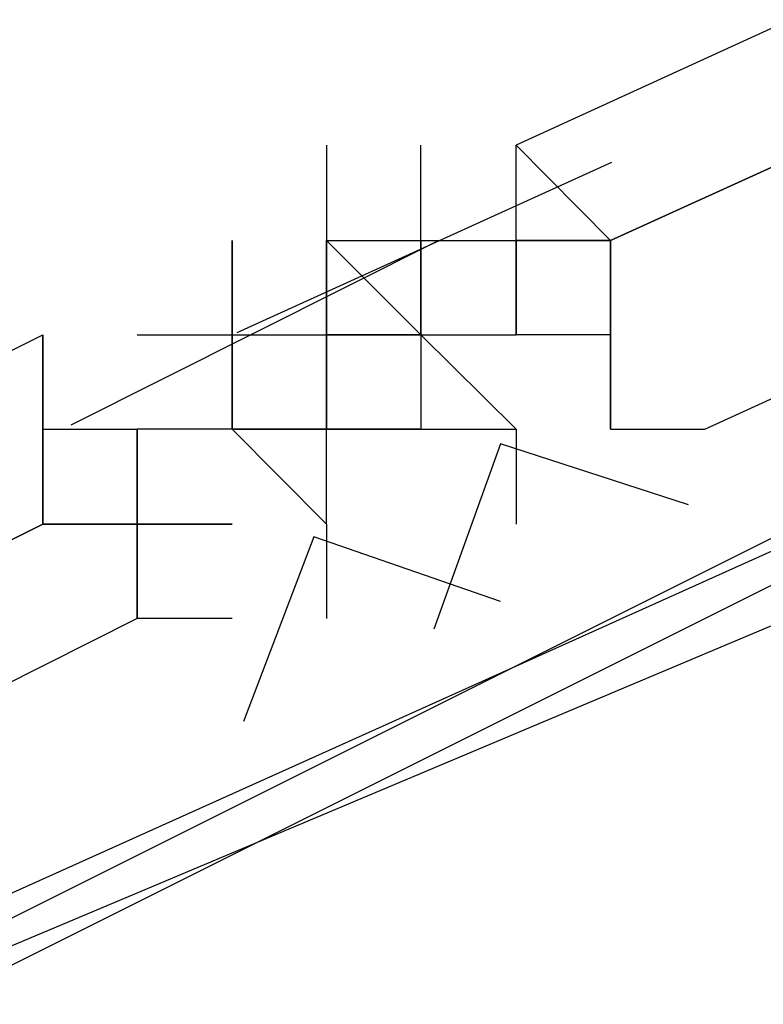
# Model space of a CAD drawing. Header units: feet. Extents: x -79 to 198, y -22 to 181.
# Tile 561 of 656: x 40.917 to 41.022, y 143.457 to 143.596. Entities that reach past the tile are written whole.
import ezdxf

# ---------------------------------------------------------------- set-up
doc = ezdxf.new("R2010")
doc.units = ezdxf.units.FT
doc.layers.add('A-LINEA', color=7, linetype='CONTINUOUS')

msp = doc.modelspace()

# ---------------------------------------------------------------- linework, layer by layer
at = {"layer": 'A-LINEA'}
for p, q in [((40.96, 143.5778), (40.96, 143.5644)), ((40.96, 143.5778), (40.96, 143.5644)), ((40.9733, 143.5644), (40.9733, 143.5778)), ((40.9733, 143.5644), (40.9733, 143.5778)), ((40.9867, 143.5778), (40.9867, 143.5778)), ((40.9867, 143.5778), (40.9867, 143.5778)), ((40.9867, 143.5778), (40.9867, 143.5778)), ((40.9867, 143.5778), (40.9867, 143.5778)), ((40.9867, 143.5778), (40.9867, 143.5778)), ((40.9867, 143.5778), (40.9867, 143.5778)), ((40.9867, 143.5644), (40.9867, 143.5778)), ((40.9867, 143.5778), (40.9867, 143.5778)), ((40.9867, 143.5778), (40.9867, 143.5778)), ((40.9867, 143.5778), (40.9867, 143.5778)), ((40.9867, 143.5778), (40.9867, 143.5778)), ((40.9867, 143.5778), (40.9867, 143.5778)), ((40.9867, 143.5778), (40.9867, 143.5778)), ((40.9867, 143.5778), (40.9867, 143.5778)), ((40.9867, 143.5778), (40.9867, 143.5778)), ((40.9867, 143.5778), (40.9867, 143.5778)), ((40.9867, 143.5778), (40.9867, 143.5778)), ((40.9867, 143.5778), (40.9867, 143.5778)), ((40.9867, 143.5778), (40.9867, 143.5778)), ((40.9867, 143.5778), (40.9867, 143.5778)), ((40.9867, 143.5778), (40.9867, 143.5778)), ((40.9867, 143.5778), (40.9867, 143.5778)), ((40.9867, 143.5778), (40.9867, 143.5778)), ((40.9867, 143.5644), (40.9867, 143.5778)), ((40.9867, 143.5778), (40.9867, 143.5778)), ((40.9867, 143.5778), (40.9867, 143.5778)), ((40.9867, 143.5778), (40.9867, 143.5778)), ((40.9867, 143.5778), (40.9867, 143.5778)), ((40.9867, 143.5778), (40.9867, 143.5778)), ((40.9867, 143.5778), (40.9867, 143.5778)), ((40.9867, 143.5778), (40.9867, 143.5778)), ((40.9867, 143.5778), (40.9867, 143.5778)), ((40.9867, 143.5778), (40.9867, 143.5778)), ((40.9867, 143.5778), (40.9867, 143.5778)), ((40.9474, 143.5514), (41.0002, 143.5754)), ((40.9474, 143.5514), (41.0002, 143.5754)), ((40.924, 143.5384), (40.9758, 143.5644)), ((40.924, 143.5384), (40.9758, 143.5644)), ((40.9467, 143.5644), (40.9467, 143.5644)), ((40.9467, 143.5511), (40.9467, 143.5644)), ((40.9467, 143.5644), (40.9467, 143.5644)), ((40.9467, 143.5511), (40.9467, 143.5644)), ((40.9467, 143.5511), (40.9467, 143.5644)), ((40.9467, 143.5644), (40.9467, 143.5511)), ((40.9467, 143.5644), (40.9467, 143.5644)), ((40.9467, 143.5644), (40.9467, 143.5644)), ((40.9467, 143.5644), (40.9467, 143.5511)), ((40.9467, 143.5644), (40.9467, 143.5644)), ((40.9467, 143.5644), (40.9467, 143.5644)), ((40.9467, 143.5511), (40.9467, 143.5644)), ((40.9467, 143.5644), (40.9467, 143.5644)), ((40.9467, 143.5511), (40.9467, 143.5644)), ((40.9467, 143.5511), (40.9467, 143.5644)), ((40.9467, 143.5644), (40.9467, 143.5511)), ((40.9467, 143.5644), (40.9467, 143.5644)), ((40.9467, 143.5644), (40.9467, 143.5644)), ((40.9467, 143.5644), (40.9467, 143.5511)), ((40.9467, 143.5644), (40.9467, 143.5644)), ((40.96, 143.5511), (40.96, 143.5644)), ((40.96, 143.5644), (40.9733, 143.5644)), ((40.96, 143.5644), (40.96, 143.5644)), ((40.96, 143.5644), (40.96, 143.5644)), ((40.96, 143.5644), (40.96, 143.5644)), ((40.96, 143.5644), (40.96, 143.5644)), ((40.96, 143.5644), (40.96, 143.5644)), ((40.96, 143.5644), (40.96, 143.5644)), ((40.96, 143.5644), (40.96, 143.5644)), ((40.96, 143.5644), (40.96, 143.5644)), ((40.96, 143.5644), (40.96, 143.5644)), ((40.96, 143.5644), (40.96, 143.5644)), ((40.96, 143.5644), (40.96, 143.5644)), ((40.96, 143.5644), (40.96, 143.5644)), ((40.96, 143.5644), (40.96, 143.5644)), ((40.96, 143.5644), (40.96, 143.5644)), ((40.96, 143.5644), (40.96, 143.5644)), ((40.96, 143.5644), (40.96, 143.5644)), ((40.96, 143.5644), (40.96, 143.5644)), ((40.96, 143.5511), (40.96, 143.5644)), ((40.96, 143.5644), (40.96, 143.5644)), ((40.96, 143.5644), (40.96, 143.5644)), ((40.96, 143.5644), (40.96, 143.5644)), ((40.96, 143.5644), (40.96, 143.5644)), ((40.96, 143.5644), (40.96, 143.5644)), ((40.96, 143.5644), (40.96, 143.5644)), ((40.96, 143.5644), (40.96, 143.5511)), ((40.96, 143.5644), (40.96, 143.5644)), ((40.96, 143.5644), (40.96, 143.5644)), ((40.96, 143.5644), (40.96, 143.5644)), ((40.96, 143.5644), (40.96, 143.5644)), ((40.96, 143.5511), (40.96, 143.5644)), ((40.96, 143.5644), (40.96, 143.5644)), ((40.96, 143.5644), (40.96, 143.5644)), ((40.96, 143.5511), (40.96, 143.5644)), ((40.96, 143.5644), (40.9733, 143.5644)), ((40.96, 143.5644), (40.96, 143.5644)), ((40.96, 143.5644), (40.96, 143.5644)), ((40.96, 143.5644), (40.96, 143.5644)), ((40.96, 143.5644), (40.96, 143.5644)), ((40.96, 143.5644), (40.96, 143.5644)), ((40.96, 143.5644), (40.96, 143.5644)), ((40.96, 143.5644), (40.96, 143.5644)), ((40.96, 143.5644), (40.96, 143.5644)), ((40.96, 143.5644), (40.96, 143.5644)), ((40.96, 143.5644), (40.96, 143.5644)), ((40.96, 143.5644), (40.96, 143.5644)), ((40.96, 143.5644), (40.96, 143.5644)), ((40.96, 143.5644), (40.96, 143.5644)), ((40.96, 143.5644), (40.96, 143.5644)), ((40.96, 143.5644), (40.96, 143.5644)), ((40.96, 143.5644), (40.96, 143.5644)), ((40.96, 143.5644), (40.96, 143.5644)), ((40.96, 143.5511), (40.96, 143.5644)), ((40.96, 143.5644), (40.96, 143.5644)), ((40.96, 143.5644), (40.96, 143.5644)), ((40.96, 143.5644), (40.96, 143.5644)), ((40.96, 143.5644), (40.96, 143.5644)), ((40.96, 143.5644), (40.96, 143.5644)), ((40.96, 143.5644), (40.96, 143.5644)), ((40.96, 143.5644), (40.96, 143.5511)), ((40.96, 143.5644), (40.96, 143.5644)), ((40.96, 143.5644), (40.96, 143.5644)), ((40.96, 143.5644), (40.96, 143.5644)), ((40.96, 143.5644), (40.96, 143.5644)), ((40.96, 143.5511), (40.96, 143.5644)), ((40.96, 143.5644), (40.96, 143.5644)), ((40.96, 143.5644), (40.96, 143.5644)), ((40.9733, 143.5644), (40.9733, 143.5644)), ((40.9733, 143.5644), (40.9733, 143.5644)), ((40.9733, 143.5511), (40.9733, 143.5644)), ((40.9733, 143.5644), (40.9733, 143.5644)), ((40.9733, 143.5644), (40.9733, 143.5644)), ((40.9733, 143.5644), (40.9733, 143.5644)), ((40.9733, 143.5644), (40.9733, 143.5644)), ((40.9733, 143.5644), (40.9733, 143.5511)), ((40.9733, 143.5644), (40.9867, 143.5644)), ((40.9733, 143.5644), (40.9733, 143.5644)), ((40.9733, 143.5511), (40.9733, 143.5644)), ((40.9733, 143.5644), (40.9733, 143.5644)), ((40.9733, 143.5644), (40.9733, 143.5644)), ((40.9733, 143.5644), (40.9733, 143.5644)), ((40.9733, 143.5511), (40.9733, 143.5644)), ((40.9733, 143.5644), (40.9733, 143.5644)), ((40.9733, 143.5644), (40.9733, 143.5644)), ((40.9733, 143.5644), (40.9733, 143.5644)), ((40.9733, 143.5644), (40.9733, 143.5644)), ((40.9733, 143.5644), (40.9733, 143.5644)), ((40.9733, 143.5644), (40.9733, 143.5644)), ((40.9733, 143.5644), (40.9733, 143.5644)), ((40.9733, 143.5644), (40.9733, 143.5644)), ((40.9733, 143.5644), (40.9733, 143.5644)), ((40.9733, 143.5644), (40.9733, 143.5644)), ((40.9733, 143.5644), (40.9733, 143.5644)), ((40.9733, 143.5644), (40.9733, 143.5644)), ((40.9733, 143.5511), (40.9733, 143.5644)), ((40.9733, 143.5644), (40.9733, 143.5644)), ((40.9733, 143.5644), (40.9733, 143.5644)), ((40.9733, 143.5644), (40.9733, 143.5644)), ((40.9733, 143.5644), (40.9733, 143.5644)), ((40.9733, 143.5644), (40.9733, 143.5511)), ((40.9733, 143.5644), (40.9867, 143.5644)), ((40.9733, 143.5644), (40.9733, 143.5644)), ((40.9733, 143.5511), (40.9733, 143.5644)), ((40.9733, 143.5644), (40.9733, 143.5644)), ((40.9733, 143.5644), (40.9733, 143.5644)), ((40.9733, 143.5644), (40.9733, 143.5644)), ((40.9733, 143.5511), (40.9733, 143.5644)), ((40.9733, 143.5644), (40.9733, 143.5644)), ((40.9733, 143.5644), (40.9733, 143.5644)), ((40.9733, 143.5644), (40.9733, 143.5644)), ((40.9733, 143.5644), (40.9733, 143.5644)), ((40.9733, 143.5644), (40.9733, 143.5644)), ((40.9733, 143.5644), (40.9733, 143.5644)), ((40.9733, 143.5644), (40.9733, 143.5644)), ((40.9733, 143.5644), (40.9733, 143.5644)), ((40.9733, 143.5644), (40.9733, 143.5644)), ((40.9733, 143.5644), (40.9733, 143.5644)), ((40.9867, 143.5644), (40.9867, 143.5644)), ((40.9867, 143.5511), (40.9867, 143.5644)), ((40.9867, 143.5644), (40.9867, 143.5644)), ((40.9867, 143.5644), (40.9867, 143.5644)), ((40.9867, 143.5644), (40.9867, 143.5644)), ((40.9867, 143.5644), (40.9867, 143.5644)), ((40.9867, 143.5644), (40.9867, 143.5644)), ((40.9867, 143.5644), (40.9867, 143.5644)), ((40.9867, 143.5644), (40.9867, 143.5644)), ((40.9867, 143.5644), (40.9867, 143.5644)), ((40.9867, 143.5644), (40.9867, 143.5644)), ((40.9867, 143.5644), (40.9867, 143.5644)), ((40.9867, 143.5644), (40.9867, 143.5644)), ((40.9867, 143.5644), (40.9867, 143.5644)), ((40.9867, 143.5644), (40.9867, 143.5644)), ((40.9867, 143.5644), (40.9867, 143.5644)), ((40.9867, 143.5644), (40.9867, 143.5644)), ((40.9867, 143.5644), (40.9867, 143.5644)), ((40.9867, 143.5644), (40.9867, 143.5644)), ((40.9867, 143.5644), (40.9867, 143.5511)), ((40.9867, 143.5644), (40.9867, 143.5644)), ((40.9867, 143.5644), (40.9867, 143.5644)), ((40.9867, 143.5644), (40.9867, 143.5644)), ((40.9867, 143.5644), (40.9867, 143.5644)), ((40.9867, 143.5644), (40.9867, 143.5644)), ((40.9867, 143.5644), (40.9867, 143.5644)), ((40.9867, 143.5644), (40.9867, 143.5644)), ((40.9867, 143.5511), (40.9867, 143.5644)), ((40.9867, 143.5644), (40.9867, 143.5644)), ((40.9867, 143.5644), (40.9867, 143.5644)), ((40.9867, 143.5644), (40.9867, 143.5644)), ((40.9867, 143.5644), (40.9867, 143.5644)), ((40.9867, 143.5644), (40.9867, 143.5644)), ((40.9867, 143.5644), (40.9867, 143.5644)), ((40.9867, 143.5644), (40.9867, 143.5644)), ((40.9867, 143.5644), (40.9867, 143.5644)), ((40.9867, 143.5644), (40.9867, 143.5644)), ((40.9867, 143.5644), (40.9867, 143.5644)), ((40.9867, 143.5644), (40.9867, 143.5644)), ((40.9867, 143.5644), (40.9867, 143.5644)), ((40.9867, 143.5644), (40.9867, 143.5644)), ((40.9867, 143.5644), (40.9867, 143.5644)), ((40.9867, 143.5644), (40.9867, 143.5644)), ((40.9867, 143.5644), (40.9867, 143.5644)), ((40.9867, 143.5644), (40.9867, 143.5644)), ((40.9867, 143.5644), (40.9867, 143.5511)), ((40.9867, 143.5644), (40.9867, 143.5644)), ((40.9867, 143.5644), (40.9867, 143.5644)), ((40.9867, 143.5644), (40.9867, 143.5644)), ((40.9867, 143.5644), (40.9867, 143.5644)), ((40.9867, 143.5644), (40.9867, 143.5644)), ((40.9867, 143.5644), (40.9867, 143.5644)), ((41, 143.5644), (41, 143.5644)), ((41, 143.5644), (41, 143.5644)), ((41, 143.5644), (41, 143.5644)), ((41, 143.5644), (41, 143.5511)), ((41, 143.5644), (41, 143.5644)), ((41, 143.5644), (41, 143.5644)), ((41, 143.5644), (41, 143.5644)), ((41, 143.5644), (41, 143.5511)), ((40.92, 143.5511), (40.92, 143.5511)), ((40.92, 143.5511), (40.92, 143.5511)), ((40.92, 143.5511), (40.92, 143.5511)), ((40.92, 143.5378), (40.92, 143.5511)), ((40.92, 143.5511), (40.92, 143.5511)), ((40.92, 143.5511), (40.92, 143.5511)), ((40.92, 143.5511), (40.92, 143.5511)), ((40.92, 143.5511), (40.92, 143.5511)), ((40.92, 143.5511), (40.92, 143.5511)), ((40.92, 143.5511), (40.92, 143.5511)), ((40.92, 143.5511), (40.92, 143.5511)), ((40.92, 143.5511), (40.92, 143.5511)), ((40.92, 143.5511), (40.92, 143.5511)), ((40.92, 143.5378), (40.92, 143.5511)), ((40.92, 143.5511), (40.92, 143.5511)), ((40.92, 143.5511), (40.92, 143.5511)), ((40.92, 143.5511), (40.92, 143.5511)), ((40.92, 143.5511), (40.92, 143.5511)), ((40.92, 143.5511), (40.92, 143.5511)), ((40.92, 143.5511), (40.92, 143.5511)), ((40.9333, 143.5511), (40.9467, 143.5511)), ((40.9333, 143.5511), (40.9333, 143.5511)), ((40.9333, 143.5511), (40.9333, 143.5511)), ((40.9333, 143.5511), (40.9333, 143.5511)), ((40.9333, 143.5511), (40.9333, 143.5511)), ((40.9333, 143.5511), (40.9333, 143.5511)), ((40.9333, 143.5511), (40.9333, 143.5511)), ((40.9333, 143.5511), (40.9333, 143.5511)), ((40.9333, 143.5511), (40.9467, 143.5511)), ((40.9333, 143.5511), (40.9333, 143.5511)), ((40.9333, 143.5511), (40.9467, 143.5511)), ((40.9333, 143.5511), (40.9333, 143.5511)), ((40.9333, 143.5511), (40.9333, 143.5511)), ((40.9333, 143.5511), (40.9333, 143.5511)), ((40.9333, 143.5511), (40.9333, 143.5511)), ((40.9333, 143.5511), (40.9333, 143.5511)), ((40.9333, 143.5511), (40.9333, 143.5511)), ((40.9333, 143.5511), (40.9333, 143.5511)), ((40.9333, 143.5511), (40.9467, 143.5511)), ((40.9333, 143.5511), (40.9333, 143.5511)), ((40.9467, 143.5511), (40.9467, 143.5511)), ((40.9467, 143.5511), (40.9467, 143.5511)), ((40.9467, 143.5511), (40.96, 143.5511)), ((40.9467, 143.5511), (40.9467, 143.5511)), ((40.9467, 143.5511), (40.96, 143.5511)), ((40.9467, 143.5511), (40.9467, 143.5511)), ((40.9467, 143.5511), (40.96, 143.5511)), ((40.9467, 143.5511), (40.9467, 143.5378)), ((40.9467, 143.5511), (40.96, 143.5511)), ((40.9467, 143.5511), (40.9467, 143.5511)), ((40.9467, 143.5511), (40.9467, 143.5511)), ((40.9467, 143.5511), (40.9467, 143.5511)), ((40.9467, 143.5511), (40.9467, 143.5511)), ((40.9467, 143.5511), (40.9467, 143.5511)), ((40.9467, 143.5511), (40.9467, 143.5511)), ((40.9467, 143.5511), (40.9467, 143.5511)), ((40.9467, 143.5511), (40.9467, 143.5511)), ((40.9467, 143.5511), (40.9467, 143.5511)), ((40.9467, 143.5511), (40.9467, 143.5511)), ((40.9467, 143.5511), (40.9467, 143.5511)), ((40.9467, 143.5511), (40.9467, 143.5511)), ((40.9467, 143.5511), (40.9467, 143.5511)), ((40.9467, 143.5511), (40.9467, 143.5511)), ((40.9467, 143.5511), (40.9467, 143.5511)), ((40.9467, 143.5511), (40.9467, 143.5511)), ((40.9467, 143.5511), (40.9467, 143.5511)), ((40.9467, 143.5511), (40.9467, 143.5511)), ((40.9467, 143.5511), (40.9467, 143.5511)), ((40.9467, 143.5511), (40.9467, 143.5511)), ((40.9467, 143.5511), (40.9467, 143.5511)), ((40.9467, 143.5511), (40.9467, 143.5511)), ((40.9467, 143.5511), (40.9467, 143.5511)), ((40.9467, 143.5511), (40.9467, 143.5511)), ((40.9467, 143.5511), (40.9467, 143.5511)), ((40.9467, 143.5511), (40.9467, 143.5511)), ((40.9467, 143.5511), (40.9467, 143.5511)), ((40.9467, 143.5511), (40.9467, 143.5511)), ((40.9467, 143.5511), (40.9467, 143.5511)), ((40.9467, 143.5511), (40.9467, 143.5511)), ((40.9467, 143.5511), (40.9467, 143.5511)), ((40.9467, 143.5511), (40.9467, 143.5511)), ((40.9467, 143.5511), (40.9467, 143.5511)), ((40.9467, 143.5511), (40.9467, 143.5511)), ((40.9467, 143.5511), (40.9467, 143.5511)), ((40.9467, 143.5511), (40.9467, 143.5511)), ((40.9467, 143.5511), (40.9467, 143.5511)), ((40.9467, 143.5511), (40.9467, 143.5511)), ((40.9467, 143.5511), (40.9467, 143.5511)), ((40.9467, 143.5511), (40.9467, 143.5511)), ((40.9467, 143.5511), (40.9467, 143.5511)), ((40.9467, 143.5511), (40.9467, 143.5511)), ((40.9467, 143.5511), (40.9467, 143.5511)), ((40.9467, 143.5511), (40.9467, 143.5511)), ((40.9467, 143.5378), (40.9467, 143.5511)), ((40.9467, 143.5511), (40.9467, 143.5511)), ((40.9467, 143.5511), (40.9467, 143.5511)), ((40.9467, 143.5511), (40.9467, 143.5511)), ((40.9467, 143.5378), (40.9467, 143.5511)), ((40.9467, 143.5511), (40.9467, 143.5511)), ((40.9467, 143.5511), (40.9467, 143.5511)), ((40.9467, 143.5511), (40.96, 143.5511)), ((40.9467, 143.5511), (40.9467, 143.5511)), ((40.9467, 143.5511), (40.96, 143.5511)), ((40.9467, 143.5511), (40.9467, 143.5511)), ((40.9467, 143.5511), (40.96, 143.5511)), ((40.9467, 143.5511), (40.9467, 143.5378)), ((40.9467, 143.5511), (40.96, 143.5511)), ((40.9467, 143.5511), (40.9467, 143.5511)), ((40.9467, 143.5511), (40.9467, 143.5511)), ((40.9467, 143.5511), (40.9467, 143.5511)), ((40.9467, 143.5511), (40.9467, 143.5511)), ((40.9467, 143.5511), (40.9467, 143.5511)), ((40.9467, 143.5511), (40.9467, 143.5511)), ((40.9467, 143.5511), (40.9467, 143.5511)), ((40.9467, 143.5511), (40.9467, 143.5511)), ((40.9467, 143.5511), (40.9467, 143.5511)), ((40.9467, 143.5511), (40.9467, 143.5511)), ((40.9467, 143.5511), (40.9467, 143.5511)), ((40.9467, 143.5511), (40.9467, 143.5511)), ((40.9467, 143.5511), (40.9467, 143.5511)), ((40.9467, 143.5511), (40.9467, 143.5511)), ((40.9467, 143.5511), (40.9467, 143.5511)), ((40.9467, 143.5511), (40.9467, 143.5511)), ((40.9467, 143.5511), (40.9467, 143.5511)), ((40.9467, 143.5511), (40.9467, 143.5511)), ((40.9467, 143.5511), (40.9467, 143.5511)), ((40.9467, 143.5511), (40.9467, 143.5511)), ((40.9467, 143.5511), (40.9467, 143.5511)), ((40.9467, 143.5511), (40.9467, 143.5511)), ((40.9467, 143.5511), (40.9467, 143.5511)), ((40.9467, 143.5511), (40.9467, 143.5511)), ((40.9467, 143.5511), (40.9467, 143.5511)), ((40.9467, 143.5511), (40.9467, 143.5511)), ((40.9467, 143.5511), (40.9467, 143.5511)), ((40.9467, 143.5511), (40.9467, 143.5511)), ((40.9467, 143.5511), (40.9467, 143.5511)), ((40.9467, 143.5511), (40.9467, 143.5511)), ((40.9467, 143.5511), (40.9467, 143.5511)), ((40.9467, 143.5511), (40.9467, 143.5511)), ((40.9467, 143.5511), (40.9467, 143.5511)), ((40.9467, 143.5511), (40.9467, 143.5511)), ((40.9467, 143.5511), (40.9467, 143.5511)), ((40.9467, 143.5511), (40.9467, 143.5511)), ((40.9467, 143.5511), (40.9467, 143.5511)), ((40.9467, 143.5511), (40.9467, 143.5511)), ((40.9467, 143.5511), (40.9467, 143.5511)), ((40.9467, 143.5511), (40.9467, 143.5511)), ((40.9467, 143.5511), (40.9467, 143.5511)), ((40.9467, 143.5511), (40.9467, 143.5511)), ((40.9467, 143.5511), (40.9467, 143.5511)), ((40.9467, 143.5511), (40.9467, 143.5511)), ((40.9467, 143.5378), (40.9467, 143.5511)), ((40.9467, 143.5511), (40.9467, 143.5511)), ((40.9467, 143.5511), (40.9467, 143.5511)), ((40.9467, 143.5511), (40.9467, 143.5511)), ((40.9467, 143.5378), (40.9467, 143.5511)), ((40.96, 143.5511), (40.9733, 143.5511)), ((40.96, 143.5511), (40.96, 143.5511)), ((40.96, 143.5511), (40.96, 143.5511)), ((40.96, 143.5511), (40.96, 143.5511)), ((40.96, 143.5511), (40.96, 143.5511)), ((40.96, 143.5511), (40.96, 143.5511)), ((40.96, 143.5511), (40.96, 143.5511)), ((40.96, 143.5511), (40.96, 143.5511)), ((40.96, 143.5378), (40.96, 143.5511)), ((40.96, 143.5511), (40.96, 143.5511)), ((40.96, 143.5511), (40.96, 143.5511)), ((40.96, 143.5511), (40.96, 143.5511)), ((40.96, 143.5511), (40.96, 143.5511)), ((40.96, 143.5511), (40.96, 143.5511)), ((40.96, 143.5511), (40.96, 143.5511)), ((40.96, 143.5511), (40.96, 143.5511)), ((40.96, 143.5511), (40.96, 143.5511)), ((40.96, 143.5511), (40.96, 143.5511)), ((40.96, 143.5511), (40.96, 143.5511)), ((40.96, 143.5511), (40.96, 143.5511)), ((40.96, 143.5511), (40.96, 143.5511)), ((40.96, 143.5511), (40.96, 143.5511)), ((40.96, 143.5511), (40.96, 143.5511)), ((40.96, 143.5511), (40.96, 143.5511)), ((40.96, 143.5511), (40.96, 143.5511)), ((40.96, 143.5511), (40.96, 143.5511)), ((40.96, 143.5511), (40.96, 143.5511)), ((40.96, 143.5511), (40.96, 143.5511)), ((40.96, 143.5511), (40.96, 143.5511)), ((40.96, 143.5511), (40.96, 143.5511)), ((40.96, 143.5511), (40.96, 143.5511)), ((40.9733, 143.5511), (40.96, 143.5511)), ((40.96, 143.5511), (40.96, 143.5511)), ((40.96, 143.5511), (40.96, 143.5511)), ((40.96, 143.5511), (40.96, 143.5511)), ((40.96, 143.5511), (40.96, 143.5511)), ((40.96, 143.5511), (40.96, 143.5511)), ((40.96, 143.5511), (40.96, 143.5511)), ((40.96, 143.5511), (40.96, 143.5511)), ((40.96, 143.5511), (40.96, 143.5511)), ((40.96, 143.5511), (40.96, 143.5511)), ((40.96, 143.5511), (40.96, 143.5511)), ((40.96, 143.5511), (40.96, 143.5511)), ((40.96, 143.5511), (40.9733, 143.5511)), ((40.96, 143.5511), (40.96, 143.5511)), ((40.96, 143.5511), (40.96, 143.5511)), ((40.96, 143.5511), (40.9733, 143.5511)), ((40.96, 143.5511), (40.9733, 143.5511)), ((40.96, 143.5511), (40.96, 143.5511)), ((40.96, 143.5511), (40.96, 143.5511)), ((40.96, 143.5511), (40.96, 143.5511)), ((40.96, 143.5511), (40.96, 143.5511)), ((40.96, 143.5511), (40.96, 143.5511)), ((40.96, 143.5511), (40.96, 143.5511)), ((40.96, 143.5511), (40.96, 143.5511)), ((40.96, 143.5378), (40.96, 143.5511)), ((40.96, 143.5511), (40.96, 143.5511)), ((40.96, 143.5511), (40.96, 143.5511)), ((40.96, 143.5511), (40.96, 143.5511)), ((40.96, 143.5511), (40.96, 143.5511)), ((40.96, 143.5511), (40.96, 143.5511)), ((40.96, 143.5511), (40.96, 143.5511)), ((40.96, 143.5511), (40.96, 143.5511)), ((40.96, 143.5511), (40.96, 143.5511)), ((40.96, 143.5511), (40.96, 143.5511)), ((40.96, 143.5511), (40.96, 143.5511)), ((40.96, 143.5511), (40.96, 143.5511)), ((40.96, 143.5511), (40.96, 143.5511)), ((40.96, 143.5511), (40.96, 143.5511)), ((40.96, 143.5511), (40.96, 143.5511)), ((40.96, 143.5511), (40.96, 143.5511)), ((40.96, 143.5511), (40.96, 143.5511)), ((40.96, 143.5511), (40.96, 143.5511)), ((40.96, 143.5511), (40.96, 143.5511)), ((40.96, 143.5511), (40.96, 143.5511)), ((40.96, 143.5511), (40.96, 143.5511)), ((40.96, 143.5511), (40.96, 143.5511)), ((40.96, 143.5511), (40.96, 143.5511)), ((40.9733, 143.5511), (40.96, 143.5511)), ((40.96, 143.5511), (40.96, 143.5511)), ((40.96, 143.5511), (40.96, 143.5511)), ((40.96, 143.5511), (40.96, 143.5511)), ((40.96, 143.5511), (40.96, 143.5511)), ((40.96, 143.5511), (40.96, 143.5511)), ((40.96, 143.5511), (40.96, 143.5511)), ((40.96, 143.5511), (40.96, 143.5511)), ((40.96, 143.5511), (40.96, 143.5511)), ((40.96, 143.5511), (40.96, 143.5511)), ((40.96, 143.5511), (40.96, 143.5511)), ((40.96, 143.5511), (40.96, 143.5511)), ((40.96, 143.5511), (40.9733, 143.5511)), ((40.96, 143.5511), (40.96, 143.5511)), ((40.96, 143.5511), (40.96, 143.5511)), ((40.96, 143.5511), (40.9733, 143.5511)), ((40.9733, 143.5511), (40.9733, 143.5511)), ((40.9733, 143.5511), (40.9733, 143.5511)), ((40.9733, 143.5511), (40.9733, 143.5511)), ((40.9733, 143.5511), (40.9867, 143.5511)), ((40.9733, 143.5511), (40.9733, 143.5511)), ((40.9733, 143.5511), (40.9733, 143.5511)), ((40.9733, 143.5511), (40.9733, 143.5511)), ((40.9733, 143.5511), (40.9867, 143.5511)), ((40.9733, 143.5511), (40.9733, 143.5511)), ((40.9733, 143.5511), (40.9733, 143.5511)), ((40.9733, 143.5511), (40.9733, 143.5511)), ((40.9733, 143.5511), (40.9733, 143.5511)), ((40.9733, 143.5511), (40.9733, 143.5511)), ((40.9733, 143.5511), (40.9733, 143.5511)), ((40.9733, 143.5511), (40.9733, 143.5511)), ((40.9733, 143.5511), (40.9733, 143.5511)), ((40.9733, 143.5511), (40.9733, 143.5511)), ((40.9733, 143.5511), (40.9733, 143.5511)), ((40.9733, 143.5511), (40.9867, 143.5511)), ((40.9733, 143.5511), (40.9733, 143.5511)), ((40.9733, 143.5511), (40.9733, 143.5511)), ((40.9733, 143.5511), (40.9733, 143.5511)), ((40.9733, 143.5511), (40.9733, 143.5511)), ((40.9733, 143.5511), (40.9733, 143.5511)), ((40.9733, 143.5511), (40.9733, 143.5511)), ((40.9733, 143.5511), (40.9733, 143.5511)), ((40.9733, 143.5511), (40.9733, 143.5511)), ((40.9733, 143.5511), (40.9733, 143.5511)), ((40.9733, 143.5511), (40.9733, 143.5511)), ((40.9733, 143.5511), (40.9733, 143.5511)), ((40.9733, 143.5511), (40.9733, 143.5511)), ((40.9733, 143.5511), (40.9733, 143.5511)), ((40.9733, 143.5511), (40.9733, 143.5511)), ((40.9733, 143.5511), (40.9733, 143.5511)), ((40.9733, 143.5511), (40.9733, 143.5511)), ((40.9733, 143.5511), (40.9733, 143.5511)), ((40.9733, 143.5511), (40.9733, 143.5511)), ((40.9733, 143.5511), (40.9733, 143.5511)), ((40.9733, 143.5511), (40.9733, 143.5511)), ((40.9733, 143.5511), (40.9733, 143.5511)), ((40.9733, 143.5511), (40.9733, 143.5511)), ((40.9733, 143.5511), (40.9733, 143.5511)), ((40.9733, 143.5511), (40.9733, 143.5511)), ((40.9733, 143.5511), (40.9733, 143.5511)), ((40.9733, 143.5511), (40.9733, 143.5511)), ((40.9733, 143.5511), (40.9733, 143.5511)), ((40.9733, 143.5511), (40.9733, 143.5511)), ((40.9733, 143.5511), (40.9733, 143.5511)), ((40.9733, 143.5511), (40.9733, 143.5378)), ((40.9733, 143.5511), (40.9733, 143.5511)), ((40.9733, 143.5511), (40.9733, 143.5511)), ((40.9733, 143.5511), (40.9733, 143.5511)), ((40.9733, 143.5511), (40.9733, 143.5511)), ((40.9733, 143.5511), (40.9733, 143.5511)), ((40.9733, 143.5511), (40.9733, 143.5511)), ((40.9733, 143.5511), (40.9733, 143.5511)), ((40.9733, 143.5511), (40.9733, 143.5511)), ((40.9733, 143.5511), (40.9867, 143.5511)), ((40.9733, 143.5511), (40.9733, 143.5511)), ((40.9733, 143.5511), (40.9733, 143.5511)), ((40.9733, 143.5511), (40.9733, 143.5511)), ((40.9733, 143.5511), (40.9867, 143.5511)), ((40.9733, 143.5511), (40.9733, 143.5511)), ((40.9733, 143.5511), (40.9733, 143.5511)), ((40.9733, 143.5511), (40.9733, 143.5511)), ((40.9733, 143.5511), (40.9733, 143.5511)), ((40.9733, 143.5511), (40.9733, 143.5511)), ((40.9733, 143.5511), (40.9733, 143.5511)), ((40.9733, 143.5511), (40.9733, 143.5511)), ((40.9733, 143.5511), (40.9733, 143.5511)), ((40.9733, 143.5511), (40.9733, 143.5511)), ((40.9733, 143.5511), (40.9733, 143.5511)), ((40.9733, 143.5511), (40.9867, 143.5511)), ((40.9733, 143.5511), (40.9733, 143.5511)), ((40.9733, 143.5511), (40.9733, 143.5511)), ((40.9733, 143.5511), (40.9733, 143.5511)), ((40.9733, 143.5511), (40.9733, 143.5511)), ((40.9733, 143.5511), (40.9733, 143.5511)), ((40.9733, 143.5511), (40.9733, 143.5511)), ((40.9733, 143.5511), (40.9733, 143.5511)), ((40.9733, 143.5511), (40.9733, 143.5511)), ((40.9733, 143.5511), (40.9733, 143.5511)), ((40.9733, 143.5511), (40.9733, 143.5511)), ((40.9733, 143.5511), (40.9733, 143.5511)), ((40.9733, 143.5511), (40.9733, 143.5511)), ((40.9733, 143.5511), (40.9733, 143.5511)), ((40.9733, 143.5511), (40.9733, 143.5511)), ((40.9733, 143.5511), (40.9733, 143.5511)), ((40.9733, 143.5511), (40.9733, 143.5511)), ((40.9733, 143.5511), (40.9733, 143.5511)), ((40.9733, 143.5511), (40.9733, 143.5511)), ((40.9733, 143.5511), (40.9733, 143.5511)), ((40.9733, 143.5511), (40.9733, 143.5511)), ((40.9733, 143.5511), (40.9733, 143.5511)), ((40.9733, 143.5511), (40.9733, 143.5511)), ((40.9733, 143.5511), (40.9733, 143.5511)), ((40.9733, 143.5511), (40.9733, 143.5511)), ((40.9733, 143.5511), (40.9733, 143.5511)), ((40.9733, 143.5511), (40.9733, 143.5511)), ((40.9733, 143.5511), (40.9733, 143.5511)), ((40.9733, 143.5511), (40.9733, 143.5511)), ((40.9733, 143.5511), (40.9733, 143.5511)), ((40.9733, 143.5511), (40.9733, 143.5378)), ((40.9733, 143.5511), (40.9733, 143.5511)), ((40.9733, 143.5511), (40.9733, 143.5511)), ((40.9733, 143.5511), (40.9733, 143.5511)), ((40.9733, 143.5511), (40.9733, 143.5511)), ((40.9733, 143.5511), (40.9733, 143.5511)), ((41, 143.5511), (40.9867, 143.5511)), ((40.9867, 143.5511), (40.9867, 143.5511)), ((40.9867, 143.5511), (40.9867, 143.5511)), ((40.9867, 143.5511), (40.9867, 143.5511)), ((40.9867, 143.5511), (40.9867, 143.5511)), ((40.9867, 143.5511), (40.9867, 143.5511)), ((40.9867, 143.5511), (40.9867, 143.5511)), ((40.9867, 143.5511), (40.9867, 143.5511)), ((40.9867, 143.5511), (40.9867, 143.5511)), ((40.9867, 143.5511), (40.9867, 143.5511)), ((40.9867, 143.5511), (40.9867, 143.5511)), ((40.9867, 143.5511), (40.9867, 143.5511)), ((40.9867, 143.5511), (40.9867, 143.5511)), ((40.9867, 143.5511), (40.9867, 143.5511)), ((40.9867, 143.5511), (40.9867, 143.5511)), ((40.9867, 143.5511), (40.9867, 143.5511)), ((40.9867, 143.5511), (40.9867, 143.5511)), ((40.9867, 143.5511), (40.9867, 143.5511)), ((40.9867, 143.5511), (40.9867, 143.5511)), ((41, 143.5511), (40.9867, 143.5511)), ((40.9867, 143.5511), (40.9867, 143.5511)), ((40.9867, 143.5511), (40.9867, 143.5511)), ((40.9867, 143.5511), (40.9867, 143.5511)), ((40.9867, 143.5511), (40.9867, 143.5511)), ((40.9867, 143.5511), (40.9867, 143.5511)), ((40.9867, 143.5511), (40.9867, 143.5511)), ((40.9867, 143.5511), (40.9867, 143.5511)), ((40.9867, 143.5511), (40.9867, 143.5511)), ((40.9867, 143.5511), (40.9867, 143.5511)), ((40.9867, 143.5511), (40.9867, 143.5511)), ((40.9867, 143.5511), (40.9867, 143.5511)), ((40.9867, 143.5511), (40.9867, 143.5511)), ((40.9867, 143.5511), (40.9867, 143.5511)), ((40.9867, 143.5511), (40.9867, 143.5511)), ((40.9867, 143.5511), (40.9867, 143.5511)), ((40.9867, 143.5511), (40.9867, 143.5511)), ((40.9867, 143.5511), (40.9867, 143.5511)), ((40.9867, 143.5511), (40.9867, 143.5511)), ((41, 143.5511), (41, 143.5511)), ((41, 143.5511), (41, 143.5511)), ((41, 143.5511), (41, 143.5511)), ((41, 143.5511), (41, 143.5511)), ((41, 143.5511), (41, 143.5511)), ((41, 143.5511), (41, 143.5511)), ((41, 143.5511), (41, 143.5511)), ((41, 143.5511), (41, 143.5511)), ((41, 143.5511), (41, 143.5511)), ((41, 143.5511), (41, 143.5511)), ((41, 143.5511), (41, 143.5511)), ((41, 143.5511), (41, 143.5511)), ((41, 143.5511), (41, 143.5511)), ((41, 143.5511), (41, 143.5511)), ((41, 143.5511), (41, 143.5511)), ((41, 143.5511), (41, 143.5511)), ((41, 143.5511), (41, 143.5511)), ((41, 143.5511), (41, 143.5511)), ((40.92, 143.5378), (40.92, 143.5378)), ((40.92, 143.5378), (40.92, 143.5378)), ((40.92, 143.5378), (40.92, 143.5378)), ((40.92, 143.5378), (40.92, 143.5378)), ((40.92, 143.5378), (40.92, 143.5378)), ((40.92, 143.5378), (40.92, 143.5378)), ((40.92, 143.5378), (40.92, 143.5378)), ((40.92, 143.5378), (40.92, 143.5378)), ((40.92, 143.5378), (40.92, 143.5378)), ((40.92, 143.5378), (40.92, 143.5378)), ((40.92, 143.5378), (40.92, 143.5378)), ((40.92, 143.5378), (40.92, 143.5378)), ((40.92, 143.5378), (40.92, 143.5378)), ((40.92, 143.5378), (40.92, 143.5378)), ((40.92, 143.5378), (40.92, 143.5378)), ((40.92, 143.5378), (40.92, 143.5378)), ((40.92, 143.5378), (40.92, 143.5378)), ((40.92, 143.5378), (40.92, 143.5378)), ((40.92, 143.5378), (40.92, 143.5378)), ((40.92, 143.5378), (40.92, 143.5378)), ((40.92, 143.5378), (40.92, 143.5378)), ((40.92, 143.5378), (40.92, 143.5378)), ((40.92, 143.5378), (40.92, 143.5378)), ((40.92, 143.5378), (40.92, 143.5378)), ((40.9333, 143.5378), (40.9333, 143.5378)), ((40.9333, 143.5378), (40.9333, 143.5378)), ((40.9467, 143.5378), (40.9333, 143.5378)), ((40.9333, 143.5378), (40.9333, 143.5378)), ((40.9333, 143.5378), (40.9333, 143.5378)), ((40.9333, 143.5378), (40.9333, 143.5378)), ((40.9333, 143.5378), (40.9333, 143.5378)), ((40.9333, 143.5378), (40.9333, 143.5378)), ((40.9333, 143.5378), (40.9333, 143.5378)), ((40.9333, 143.5378), (40.9333, 143.5378)), ((40.9333, 143.5378), (40.9333, 143.5378)), ((40.9333, 143.5378), (40.9333, 143.5378)), ((40.9333, 143.5378), (40.9333, 143.5378)), ((40.9333, 143.5378), (40.9333, 143.5378)), ((40.9333, 143.5378), (40.9333, 143.5378)), ((40.9333, 143.5378), (40.9333, 143.5378)), ((40.9333, 143.5378), (40.9333, 143.5378)), ((40.9333, 143.5378), (40.9333, 143.5378)), ((40.9333, 143.5378), (40.9333, 143.5378)), ((40.9333, 143.5378), (40.9333, 143.5378)), ((40.9333, 143.5378), (40.9333, 143.5378)), ((40.9333, 143.5378), (40.9333, 143.5244)), ((40.9333, 143.5378), (40.9333, 143.5378)), ((40.9333, 143.5378), (40.9333, 143.5378)), ((40.9333, 143.5244), (40.9333, 143.5378)), ((40.9333, 143.5378), (40.9333, 143.5378)), ((40.9333, 143.5378), (40.9333, 143.5378)), ((40.9333, 143.5378), (40.9333, 143.5378)), ((40.9333, 143.5378), (40.9333, 143.5378)), ((40.9333, 143.5378), (40.9333, 143.5378)), ((40.9333, 143.5378), (40.9333, 143.5378)), ((40.9467, 143.5378), (40.9333, 143.5378)), ((40.9333, 143.5378), (40.9333, 143.5378)), ((40.9333, 143.5378), (40.9333, 143.5378)), ((40.9333, 143.5378), (40.9333, 143.5378)), ((40.9333, 143.5378), (40.9333, 143.5378)), ((40.9333, 143.5378), (40.9333, 143.5378)), ((40.9333, 143.5378), (40.9333, 143.5378)), ((40.9333, 143.5378), (40.9333, 143.5378)), ((40.9333, 143.5378), (40.9333, 143.5378)), ((40.9333, 143.5378), (40.9333, 143.5378)), ((40.9333, 143.5378), (40.9333, 143.5378)), ((40.9333, 143.5378), (40.9333, 143.5378)), ((40.9333, 143.5378), (40.9333, 143.5378)), ((40.9333, 143.5378), (40.9333, 143.5378)), ((40.9333, 143.5378), (40.9333, 143.5378)), ((40.9333, 143.5378), (40.9333, 143.5378)), ((40.9333, 143.5378), (40.9333, 143.5378)), ((40.9333, 143.5378), (40.9333, 143.5378)), ((40.9333, 143.5378), (40.9333, 143.5378)), ((40.9333, 143.5378), (40.9333, 143.5244)), ((40.9333, 143.5378), (40.9333, 143.5378)), ((40.9333, 143.5378), (40.9333, 143.5378)), ((40.9333, 143.5244), (40.9333, 143.5378)), ((40.9333, 143.5378), (40.9333, 143.5378)), ((40.9333, 143.5378), (40.9333, 143.5378)), ((40.9333, 143.5378), (40.9333, 143.5378)), ((40.9333, 143.5378), (40.9333, 143.5378)), ((40.9467, 143.5378), (40.9467, 143.5378)), ((40.9467, 143.5378), (40.9467, 143.5378)), ((40.9467, 143.5378), (40.9467, 143.5378)), ((40.9467, 143.5378), (40.96, 143.5378)), ((40.9467, 143.5378), (40.9467, 143.5378)), ((40.9467, 143.5378), (40.9467, 143.5378)), ((40.9467, 143.5378), (40.9467, 143.5378)), ((40.9467, 143.5378), (40.9467, 143.5378)), ((40.9467, 143.5378), (40.9467, 143.5378)), ((40.9467, 143.5378), (40.9467, 143.5378)), ((40.9467, 143.5378), (40.9467, 143.5378)), ((40.9467, 143.5378), (40.9467, 143.5378)), ((40.9467, 143.5378), (40.9467, 143.5378)), ((40.9467, 143.5378), (40.9467, 143.5378)), ((40.9467, 143.5378), (40.9467, 143.5378)), ((40.9467, 143.5378), (40.9467, 143.5378)), ((40.9467, 143.5378), (40.9467, 143.5378)), ((40.9467, 143.5378), (40.9467, 143.5378)), ((40.9467, 143.5378), (40.9467, 143.5378)), ((40.9467, 143.5378), (40.9467, 143.5378)), ((40.96, 143.5378), (40.9467, 143.5378)), ((40.9467, 143.5378), (40.9467, 143.5378)), ((40.9467, 143.5378), (40.9467, 143.5378)), ((40.9467, 143.5378), (40.9467, 143.5378)), ((40.9467, 143.5378), (40.9467, 143.5378)), ((40.9467, 143.5378), (40.9467, 143.5378)), ((40.9467, 143.5378), (40.9467, 143.5378)), ((40.9467, 143.5378), (40.9467, 143.5378)), ((40.9467, 143.5378), (40.9467, 143.5378)), ((40.9467, 143.5378), (40.9467, 143.5378)), ((40.9467, 143.5378), (40.9467, 143.5378)), ((40.9467, 143.5378), (40.9467, 143.5378)), ((40.9467, 143.5378), (40.9467, 143.5378)), ((40.9467, 143.5378), (40.9467, 143.5378)), ((40.9467, 143.5378), (40.9467, 143.5378)), ((40.9467, 143.5378), (40.9467, 143.5378)), ((40.9467, 143.5378), (40.9467, 143.5378)), ((40.9467, 143.5378), (40.9467, 143.5378)), ((40.9467, 143.5378), (40.9467, 143.5378)), ((40.9467, 143.5378), (40.9467, 143.5378)), ((40.9467, 143.5378), (40.9467, 143.5378)), ((40.9467, 143.5378), (40.9467, 143.5378)), ((40.9467, 143.5378), (40.96, 143.5378)), ((40.9467, 143.5378), (40.9467, 143.5378)), ((40.9467, 143.5378), (40.9467, 143.5378)), ((40.9467, 143.5378), (40.9467, 143.5378)), ((40.9467, 143.5378), (40.96, 143.5378)), ((40.9467, 143.5378), (40.9467, 143.5378)), ((40.9467, 143.5378), (40.9467, 143.5378)), ((40.9467, 143.5378), (40.9467, 143.5378)), ((40.9467, 143.5378), (40.9467, 143.5378)), ((40.9467, 143.5378), (40.9467, 143.5378)), ((40.9467, 143.5378), (40.9467, 143.5378)), ((40.9467, 143.5378), (40.9467, 143.5378)), ((40.9467, 143.5378), (40.9467, 143.5378)), ((40.9467, 143.5378), (40.9467, 143.5378)), ((40.9467, 143.5378), (40.9467, 143.5378)), ((40.9467, 143.5378), (40.9467, 143.5378)), ((40.9467, 143.5378), (40.9467, 143.5378)), ((40.9467, 143.5378), (40.9467, 143.5378)), ((40.9467, 143.5378), (40.9467, 143.5378)), ((40.9467, 143.5378), (40.9467, 143.5378)), ((40.9467, 143.5378), (40.9467, 143.5378)), ((40.96, 143.5378), (40.9467, 143.5378)), ((40.9467, 143.5378), (40.9467, 143.5378)), ((40.9467, 143.5378), (40.9467, 143.5378)), ((40.9467, 143.5378), (40.9467, 143.5378)), ((40.9467, 143.5378), (40.9467, 143.5378)), ((40.9467, 143.5378), (40.9467, 143.5378)), ((40.9467, 143.5378), (40.9467, 143.5378)), ((40.9467, 143.5378), (40.9467, 143.5378)), ((40.9467, 143.5378), (40.9467, 143.5378)), ((40.9467, 143.5378), (40.9467, 143.5378)), ((40.9467, 143.5378), (40.9467, 143.5378)), ((40.9467, 143.5378), (40.9467, 143.5378)), ((40.9467, 143.5378), (40.9467, 143.5378)), ((40.9467, 143.5378), (40.9467, 143.5378)), ((40.9467, 143.5378), (40.9467, 143.5378)), ((40.9467, 143.5378), (40.9467, 143.5378)), ((40.9467, 143.5378), (40.9467, 143.5378)), ((40.9467, 143.5378), (40.9467, 143.5378)), ((40.9467, 143.5378), (40.9467, 143.5378)), ((40.9467, 143.5378), (40.9467, 143.5378)), ((40.9467, 143.5378), (40.9467, 143.5378)), ((40.9467, 143.5378), (40.9467, 143.5378)), ((40.9467, 143.5378), (40.96, 143.5378)), ((40.96, 143.5378), (40.96, 143.5378)), ((40.96, 143.5378), (40.96, 143.5378)), ((40.96, 143.5378), (40.96, 143.5378)), ((40.96, 143.5378), (40.96, 143.5378)), ((40.96, 143.5378), (40.96, 143.5378)), ((40.96, 143.5378), (40.96, 143.5378)), ((40.96, 143.5378), (40.96, 143.5378)), ((40.96, 143.5378), (40.96, 143.5378)), ((40.96, 143.5378), (40.96, 143.5378)), ((40.96, 143.5378), (40.96, 143.5378)), ((40.96, 143.5378), (40.96, 143.5378)), ((40.96, 143.5244), (40.96, 143.5378)), ((40.96, 143.5378), (40.96, 143.5378)), ((40.96, 143.5244), (40.96, 143.5378)), ((40.96, 143.5378), (40.96, 143.5378)), ((40.96, 143.5378), (40.96, 143.5378)), ((40.96, 143.5378), (40.96, 143.5378)), ((40.96, 143.5378), (40.96, 143.5378)), ((40.96, 143.5378), (40.96, 143.5378)), ((40.96, 143.5378), (40.96, 143.5378)), ((40.96, 143.5378), (40.96, 143.5378)), ((40.96, 143.5378), (40.96, 143.5378)), ((40.96, 143.5378), (40.96, 143.5378)), ((40.96, 143.5378), (40.96, 143.5378)), ((40.9733, 143.5378), (40.96, 143.5378)), ((40.96, 143.5378), (40.96, 143.5378)), ((40.96, 143.5378), (40.96, 143.5378)), ((40.96, 143.5378), (40.96, 143.5378)), ((40.96, 143.5378), (40.96, 143.5378)), ((40.96, 143.5378), (40.96, 143.5378)), ((40.96, 143.5378), (40.96, 143.5378)), ((40.96, 143.5378), (40.96, 143.5378)), ((40.96, 143.5378), (40.96, 143.5378)), ((40.96, 143.5378), (40.9733, 143.5378)), ((40.96, 143.5378), (40.96, 143.5378)), ((40.96, 143.5378), (40.96, 143.5378)), ((40.96, 143.5378), (40.96, 143.5378)), ((40.96, 143.5378), (40.96, 143.5378)), ((40.96, 143.5378), (40.96, 143.5378)), ((40.96, 143.5378), (40.96, 143.5378)), ((40.96, 143.5378), (40.96, 143.5378)), ((40.96, 143.5378), (40.96, 143.5378)), ((40.96, 143.5378), (40.96, 143.5378)), ((40.96, 143.5378), (40.96, 143.5378)), ((40.96, 143.5378), (40.96, 143.5378)), ((40.96, 143.5378), (40.96, 143.5378)), ((40.96, 143.5378), (40.96, 143.5378)), ((40.96, 143.5378), (40.96, 143.5378)), ((40.96, 143.5378), (40.96, 143.5378)), ((40.96, 143.5378), (40.96, 143.5378)), ((40.96, 143.5244), (40.96, 143.5378)), ((40.96, 143.5378), (40.96, 143.5378)), ((40.96, 143.5244), (40.96, 143.5378)), ((40.96, 143.5378), (40.96, 143.5378)), ((40.96, 143.5378), (40.96, 143.5378)), ((40.96, 143.5378), (40.96, 143.5378)), ((40.96, 143.5378), (40.96, 143.5378)), ((40.96, 143.5378), (40.96, 143.5378)), ((40.96, 143.5378), (40.96, 143.5378)), ((40.96, 143.5378), (40.96, 143.5378)), ((40.96, 143.5378), (40.96, 143.5378)), ((40.96, 143.5378), (40.96, 143.5378)), ((40.96, 143.5378), (40.96, 143.5378)), ((40.9733, 143.5378), (40.96, 143.5378)), ((40.96, 143.5378), (40.96, 143.5378)), ((40.96, 143.5378), (40.96, 143.5378)), ((40.96, 143.5378), (40.96, 143.5378)), ((40.96, 143.5378), (40.96, 143.5378)), ((40.96, 143.5378), (40.96, 143.5378)), ((40.96, 143.5378), (40.96, 143.5378)), ((40.96, 143.5378), (40.96, 143.5378)), ((40.96, 143.5378), (40.96, 143.5378)), ((40.96, 143.5378), (40.9733, 143.5378)), ((40.96, 143.5378), (40.96, 143.5378)), ((40.96, 143.5378), (40.96, 143.5378)), ((40.96, 143.5378), (40.96, 143.5378)), ((40.96, 143.5378), (40.96, 143.5378)), ((40.96, 143.5378), (40.96, 143.5378)), ((40.9733, 143.5378), (40.9733, 143.5378)), ((40.9733, 143.5378), (40.9733, 143.5378)), ((40.9733, 143.5378), (40.9733, 143.5378)), ((40.9733, 143.5378), (40.9733, 143.5378)), ((40.9733, 143.5378), (40.9733, 143.5378)), ((40.9733, 143.5378), (40.9733, 143.5378)), ((40.9733, 143.5378), (40.9733, 143.5378)), ((40.9733, 143.5378), (40.9733, 143.5378)), ((40.9733, 143.5378), (40.9733, 143.5378)), ((40.9733, 143.5378), (40.9733, 143.5378)), ((40.9733, 143.5378), (40.9733, 143.5378)), ((40.9733, 143.5378), (40.9733, 143.5378)), ((40.9733, 143.5378), (40.9733, 143.5378)), ((40.9733, 143.5378), (40.9733, 143.5378)), ((40.9733, 143.5378), (40.9733, 143.5378)), ((40.9733, 143.5378), (40.9733, 143.5378)), ((40.9733, 143.5378), (40.9733, 143.5378)), ((40.9733, 143.5378), (40.9867, 143.5378)), ((40.9733, 143.5378), (40.9733, 143.5378)), ((40.9733, 143.5378), (40.9733, 143.5378)), ((40.9733, 143.5378), (40.9733, 143.5378)), ((40.9733, 143.5378), (40.9733, 143.5378)), ((40.9733, 143.5378), (40.9733, 143.5378)), ((40.9733, 143.5378), (40.9733, 143.5378)), ((40.9733, 143.5378), (40.9733, 143.5378)), ((40.9733, 143.5378), (40.9733, 143.5378)), ((40.9733, 143.5378), (40.9733, 143.5378)), ((40.9733, 143.5378), (40.9733, 143.5378)), ((40.9733, 143.5378), (40.9733, 143.5378)), ((40.9733, 143.5378), (40.9733, 143.5378)), ((40.9733, 143.5378), (40.9733, 143.5378)), ((40.9733, 143.5378), (40.9733, 143.5378)), ((40.9733, 143.5378), (40.9733, 143.5378)), ((40.9733, 143.5378), (40.9733, 143.5378)), ((40.9733, 143.5378), (40.9733, 143.5378)), ((40.9733, 143.5378), (40.9867, 143.5378)), ((41, 143.5378), (41, 143.5378)), ((41, 143.5378), (41, 143.5378)), ((41, 143.5378), (41, 143.5378)), ((41, 143.5378), (41, 143.5378)), ((41, 143.5378), (41, 143.5378)), ((41, 143.5378), (41, 143.5378)), ((41, 143.5378), (41, 143.5378)), ((41, 143.5378), (41, 143.5378)), ((41, 143.5378), (41, 143.5378)), ((41, 143.5378), (41, 143.5378)), ((41, 143.5378), (41, 143.5378)), ((41, 143.5378), (41, 143.5378)), ((40.9333, 143.5111), (40.9333, 143.5244)), ((40.9467, 143.5244), (40.9333, 143.5244)), ((40.9333, 143.5244), (40.9333, 143.5244)), ((40.9333, 143.5244), (40.9333, 143.5244)), ((40.9333, 143.5244), (40.9333, 143.5244)), ((40.9333, 143.5244), (40.9333, 143.5244)), ((40.9467, 143.5244), (40.9333, 143.5244)), ((40.9333, 143.5244), (40.9333, 143.5244)), ((40.9333, 143.5244), (40.9333, 143.5244)), ((40.9333, 143.5244), (40.9333, 143.5244)), ((40.9333, 143.5244), (40.9333, 143.5244)), ((40.9333, 143.5244), (40.9333, 143.5244)), ((40.9333, 143.5244), (40.9333, 143.5244)), ((40.9333, 143.5244), (40.9333, 143.5244)), ((40.9333, 143.5244), (40.9467, 143.5244)), ((40.9333, 143.5244), (40.9467, 143.5244)), ((40.9333, 143.5111), (40.9333, 143.5244)), ((40.9467, 143.5244), (40.9333, 143.5244)), ((40.9333, 143.5244), (40.9333, 143.5244)), ((40.9333, 143.5244), (40.9333, 143.5244)), ((40.9333, 143.5244), (40.9333, 143.5244)), ((40.9333, 143.5244), (40.9333, 143.5244)), ((40.9467, 143.5244), (40.9333, 143.5244)), ((40.9333, 143.5244), (40.9333, 143.5244)), ((40.9333, 143.5244), (40.9333, 143.5244)), ((40.9333, 143.5244), (40.9333, 143.5244)), ((40.9333, 143.5244), (40.9333, 143.5244)), ((40.9333, 143.5244), (40.9333, 143.5244)), ((40.9333, 143.5244), (40.9333, 143.5244)), ((40.9333, 143.5244), (40.9333, 143.5244)), ((40.9333, 143.5244), (40.9467, 143.5244)), ((40.9333, 143.5244), (40.9467, 143.5244)), ((40.9467, 143.5244), (40.9467, 143.5244)), ((40.9467, 143.5244), (40.9467, 143.5244)), ((40.9467, 143.5244), (40.9467, 143.5244)), ((40.9467, 143.5244), (40.9467, 143.5244)), ((40.9467, 143.5244), (40.9467, 143.5244)), ((40.9467, 143.5244), (40.9467, 143.5244)), ((40.96, 143.5244), (40.96, 143.5244)), ((40.96, 143.5244), (40.96, 143.5244)), ((40.96, 143.5244), (40.96, 143.5244)), ((40.96, 143.5244), (40.96, 143.5244)), ((40.96, 143.5244), (40.96, 143.5244)), ((40.96, 143.5244), (40.96, 143.5244)), ((40.96, 143.5244), (40.96, 143.5244)), ((40.96, 143.5244), (40.96, 143.5244)), ((40.96, 143.5244), (40.96, 143.5244)), ((40.96, 143.5244), (40.96, 143.5244)), ((40.96, 143.5244), (40.96, 143.5244)), ((40.96, 143.5244), (40.96, 143.5244)), ((40.96, 143.5244), (40.96, 143.5244)), ((40.96, 143.5244), (40.96, 143.5244)), ((40.96, 143.5244), (40.96, 143.5244)), ((40.96, 143.5244), (40.96, 143.5244)), ((40.96, 143.5244), (40.96, 143.5244)), ((40.96, 143.5244), (40.96, 143.5244)), ((40.96, 143.5244), (40.96, 143.5244)), ((40.96, 143.5244), (40.96, 143.5244)), ((40.9333, 143.5111), (40.9333, 143.5111)), ((40.9333, 143.5111), (40.9333, 143.5111)), ((40.9333, 143.5111), (40.9333, 143.5111)), ((40.9333, 143.5111), (40.9333, 143.5111)), ((40.9333, 143.5111), (40.9333, 143.5111)), ((40.9333, 143.5111), (40.9333, 143.5111)), ((40.9333, 143.5111), (40.9333, 143.5111)), ((40.9333, 143.5111), (40.9333, 143.5111)), ((40.9333, 143.5111), (40.9333, 143.5111)), ((40.9333, 143.5111), (40.9333, 143.5111)), ((40.9333, 143.5111), (40.9333, 143.5111)), ((40.9333, 143.5111), (40.9333, 143.5111)), ((40.9333, 143.5111), (40.9333, 143.5111)), ((40.9333, 143.5111), (40.9333, 143.5111)), ((40.9467, 143.5111), (40.9467, 143.5111)), ((40.9467, 143.5111), (40.9467, 143.5111))]:
    msp.add_line(p, q, dxfattribs=at)
for points in [[(44.5733, 145.2178), (40.9867, 143.5778), (41, 143.5644), (44.5867, 145.1911), (44.5867, 145.2178), (44.5733, 145.2178)], [(44.5733, 145.2178), (40.9867, 143.5778), (41, 143.5644), (44.5867, 145.1911), (44.5867, 145.2178), (44.5733, 145.2178)], [(44.5867, 145.1911), (41, 143.5644), (41, 143.5511), (41, 143.5378), (41.0133, 143.5378), (44.6, 145.1778), (44.5867, 145.1911)], [(44.5867, 145.1911), (41, 143.5644), (41, 143.5511), (41, 143.5378), (41.0133, 143.5378), (44.6, 145.1778), (44.5867, 145.1911)], [(41, 143.5378), (41, 143.5511), (41, 143.5644), (40.9867, 143.5644), (40.9867, 143.5778)], [(41, 143.5378), (41, 143.5511), (41, 143.5644), (40.9867, 143.5644), (40.9867, 143.5778)], [(41.1067, 142.9111), (41.36, 143.0444), (41.1067, 143.5644), (40.84, 143.4311), (41.1067, 142.9111)], [(41.1067, 142.9111), (41.36, 143.0444), (41.1067, 143.5644), (40.84, 143.4311), (41.1067, 142.9111)], [(41.36, 143.0444), (41.0933, 142.9244), (40.8533, 143.4444), (41.12, 143.5644), (41.36, 143.0444)], [(41.36, 143.0444), (41.0933, 142.9244), (40.8533, 143.4444), (41.12, 143.5644), (41.36, 143.0444)], [(40.9467, 143.5644), (40.9467, 143.5511), (40.9467, 143.5644), (40.9467, 143.5511)], [(40.9467, 143.5644), (40.9467, 143.5511), (40.9467, 143.5644), (40.9467, 143.5511)], [(40.9733, 143.5511), (40.9733, 143.5511), (40.96, 143.5511), (40.96, 143.5644)], [(40.96, 143.5644), (40.9733, 143.5511), (40.9867, 143.5378), (40.9867, 143.5244)], [(40.9733, 143.5511), (40.9733, 143.5511), (40.96, 143.5511), (40.96, 143.5644)], [(40.96, 143.5644), (40.9733, 143.5511), (40.9867, 143.5378), (40.9867, 143.5244)], [(40.9867, 143.5644), (40.9867, 143.5644), (41, 143.5644)], [(40.9867, 143.5644), (40.9867, 143.5644), (41, 143.5644)], [(37.3867, 141.7778), (40.92, 143.5511), (40.92, 143.5244), (37.4, 141.7644), (37.3867, 141.7778)], [(37.3867, 141.7778), (40.92, 143.5511), (40.92, 143.5244), (37.4, 141.7644), (37.3867, 141.7778)], [(41.1067, 142.9244), (41.3467, 143.0444), (41.0933, 143.5511), (40.8533, 143.4311), (41.1067, 142.9244)], [(41.1067, 142.9244), (41.3467, 143.0444), (41.0933, 143.5511), (40.8533, 143.4311), (41.1067, 142.9244)], [(41.3467, 143.0444), (41.1067, 142.9378), (40.8667, 143.4444), (41.12, 143.5511), (41.3467, 143.0444)], [(41.3467, 143.0444), (41.1067, 142.9378), (40.8667, 143.4444), (41.12, 143.5511), (41.3467, 143.0444)], [(40.92, 143.5511), (40.92, 143.5378), (40.9333, 143.5378)], [(40.9467, 143.5111), (40.9333, 143.5111), (40.9333, 143.5244), (40.92, 143.5244), (40.92, 143.5378), (40.92, 143.5511)], [(40.92, 143.5511), (40.92, 143.5378), (40.9333, 143.5378)], [(40.9467, 143.5111), (40.9333, 143.5111), (40.9333, 143.5244), (40.92, 143.5244), (40.92, 143.5378), (40.92, 143.5511)], [(40.9467, 143.5511), (40.9467, 143.5378), (40.96, 143.5244), (40.96, 143.5111)], [(40.9467, 143.5511), (40.9467, 143.5378), (40.96, 143.5244), (40.96, 143.5111)], [(40.96, 143.5511), (40.96, 143.5511), (40.96, 143.5378)], [(40.96, 143.5244), (40.96, 143.5378), (40.96, 143.5511)], [(40.96, 143.5511), (40.96, 143.5511), (40.96, 143.5378)], [(40.96, 143.5511), (40.96, 143.5511), (40.96, 143.5378)], [(40.96, 143.5244), (40.96, 143.5378), (40.96, 143.5511)], [(40.96, 143.5511), (40.96, 143.5511), (40.96, 143.5378)], [(40.9467, 143.5378), (40.9467, 143.5378), (40.9333, 143.5378), (40.9333, 143.5378)], [(40.9467, 143.5378), (40.9467, 143.5378), (40.9333, 143.5378), (40.9333, 143.5378)], [(41.011, 143.5271), (40.9845, 143.5357), (40.9751, 143.5096)], [(41.011, 143.5271), (40.9845, 143.5357), (40.9751, 143.5096)], [(37.4, 141.7511), (37.4, 141.7644), (40.92, 143.5244), (40.9333, 143.5244), (40.9333, 143.5111), (37.4133, 141.7378), (37.4, 141.7511)], [(37.4, 141.7511), (37.4, 141.7644), (40.92, 143.5244), (40.9333, 143.5244), (40.9333, 143.5111), (37.4133, 141.7378), (37.4, 141.7511)], [(40.9333, 143.5244), (40.9333, 143.5244), (40.92, 143.5244)], [(40.9333, 143.5244), (40.9333, 143.5244), (40.92, 143.5244)], [(40.9845, 143.5135), (40.9582, 143.5226), (40.9483, 143.4966)], [(40.9845, 143.5135), (40.9582, 143.5226), (40.9483, 143.4966)]]:
    msp.add_lwpolyline(points, dxfattribs=at)

doc.saveas('drawing.dxf')
